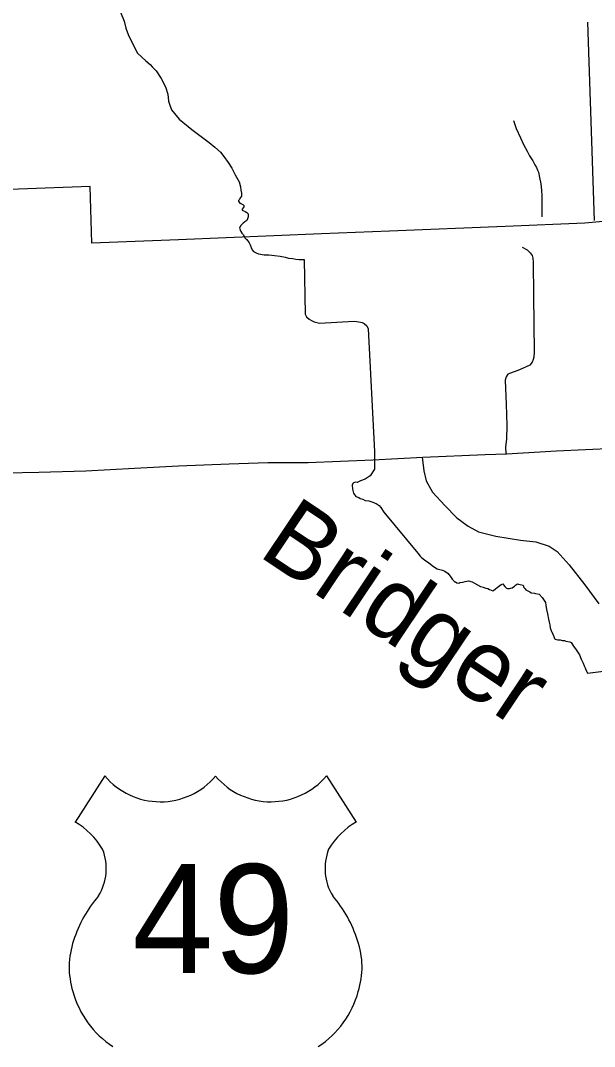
# Model space of a CAD drawing. Extents: x 309348 to 309445, y 336383 to 336484.
# Drawn here: x 309352.808 to 309353.475, y 336402.009 to 336403.201 of the extents above; entities that cross this region are included whole.
import ezdxf

# ---------------------------------------------------------------- set-up
doc = ezdxf.new("R2010")
doc.units = 0
doc.layers.add('R_Annotation', color=7, linetype='Continuous')

msp = doc.modelspace()

# ---------------------------------------------------------------- linework, layer by layer
at = {"layer": 'R_Annotation'}
for p, q in [((309352.9062, 336402.3231), (309352.8716, 336402.2696)), ((309353.1637, 336402.3231), (309353.1983, 336402.2696))]:
    msp.add_line(p, q, dxfattribs=at)
for points in [[(309352.9245, 336403.2103), (309352.9288, 336403.2), (309352.9307, 336403.1919), (309352.9332, 336403.1844), (309352.9359, 336403.1785), (309352.9442, 336403.1628), (309352.9537, 336403.1539), (309352.9589, 336403.1495), (309352.9617, 336403.1466), (309352.9658, 336403.1424), (309352.9716, 336403.1334), (309352.9766, 336403.1238), (309352.9796, 336403.1151), (309352.9801, 336403.1071), (309352.9813, 336403.1035), (309352.9836, 336403.097), (309352.9928, 336403.0861), (309353.0072, 336403.0743), (309353.0276, 336403.0591), (309353.0341, 336403.0535), (309353.0405, 336403.0478), (309353.0447, 336403.0428), (309353.0496, 336403.0357), (309353.0537, 336403.0291), (309353.0578, 336403.0216), (309353.0622, 336403.0132), (309353.0638, 336403.0076), (309353.0644, 336403.0037), (309353.065, 336403.0001), (309353.0651, 336402.9975), (309353.0651, 336402.9969), (309353.0651, 336402.9967), (309353.0643, 336402.9954), (309353.0638, 336402.995), (309353.0625, 336402.9925), (309353.0615, 336402.9915), (309353.0615, 336402.9907), (309353.063, 336402.9887), (309353.0636, 336402.9884), (309353.0665, 336402.9871), (309353.0669, 336402.9865), (309353.068, 336402.9855), (309353.0682, 336402.9849), (309353.0678, 336402.9843), (309353.0669, 336402.9831), (309353.0657, 336402.9814), (309353.066, 336402.9804), (309353.0693, 336402.9788), (309353.0711, 336402.9778), (309353.0728, 336402.9761), (309353.0728, 336402.9753), (309353.0729, 336402.9727), (309353.072, 336402.9703), (309353.0711, 336402.9682), (309353.069, 336402.9669), (309353.0668, 336402.9654), (309353.0639, 336402.9623), (309353.0627, 336402.9596), (309353.0642, 336402.9555), (309353.0655, 336402.9537), (309353.0672, 336402.9518), (309353.0691, 336402.9483), (309353.071, 336402.9463), (309353.0714, 336402.9462), (309353.0738, 336402.9424), (309353.0753, 336402.9401), (309353.0764, 336402.9371), (309353.0775, 336402.9344), (309353.079, 336402.9322), (309353.0819, 336402.9307), (309353.0849, 336402.9295), (309353.0914, 336402.9285), (309353.0952, 336402.9285)], [(309353.467, 336403.1989), (309353.475, 336402.9684)], [(309352.8913, 336402.942), (309352.8893, 336403.0078), (309352.774, 336403.0035), (309352.6402, 336402.9986), (309352.5222, 336402.9942), (309352.2732, 336402.985), (309352.1041, 336402.9788), (309352.0967, 336403.179)], [(309353.381, 336403.0846), (309353.3841, 336403.0751), (309353.3891, 336403.0645), (309353.3929, 336403.0567), (309353.3969, 336403.049), (309353.3996, 336403.0437), (309353.4035, 336403.0377), (309353.4059, 336403.033), (309353.4077, 336403.0299), (309353.409, 336403.027), (309353.41, 336403.0246), (309353.4115, 336403.0184), (309353.4127, 336403.0109), (309353.4136, 336403.0037), (309353.414, 336402.9967), (309353.4141, 336402.9726)], [(309353.5454, 336402.9725), (309353.4638, 336402.9652), (309353.3715, 336402.9615), (309353.2371, 336402.956), (309353.1582, 336402.9528), (309352.9919, 336402.946), (309352.8913, 336402.942)], [(309353.391, 336402.9375), (309353.3969, 336402.9345), (309353.4004, 336402.931), (309353.4028, 336402.9277), (309353.4037, 336402.9247), (309353.4039, 336402.9201), (309353.4044, 336402.8812), (309353.405, 336402.8155), (309353.4048, 336402.8096), (309353.4041, 336402.8069), (309353.4028, 336402.8037), (309353.4002, 336402.8002), (309353.3882, 336402.7949), (309353.3747, 336402.7897), (309353.3727, 336402.7866), (309353.3716, 336402.7829), (309353.372, 336402.7733), (309353.3727, 336402.755), (309353.3734, 336402.7303), (309353.3729, 336402.7143), (309353.372, 336402.7054), (309353.3723, 336402.6973)], [(309353.0952, 336402.9285), (309353.0968, 336402.9284), (309353.1004, 336402.9283), (309353.1034, 336402.9278), (309353.1099, 336402.9271), (309353.1159, 336402.9257), (309353.1198, 336402.9247), (309353.1246, 336402.9241), (309353.128, 336402.9236), (309353.1319, 336402.923), (309353.1379, 336402.9232), (309353.1392, 336402.8595), (309353.1405, 336402.8565), (309353.1436, 336402.8537), (309353.1463, 336402.8522), (309353.1496, 336402.8505), (309353.1558, 336402.8492), (309353.1958, 336402.8516), (309353.2014, 336402.8507), (309353.2053, 336402.8498), (309353.2075, 336402.8487), (309353.2108, 336402.8462), (309353.2124, 336402.8427), (309353.2194, 336402.6999)], [(309353.1425, 336402.6873), (309353.2177, 336402.6905), (309353.2759, 336402.6936), (309353.348, 336402.6967), (309353.3729, 336402.6973), (309353.431, 336402.7007), (309353.5321, 336402.7054), (309353.5675, 336402.7076), (309353.6096, 336402.7092)], [(309353.2194, 336402.6999), (309353.2195, 336402.6797), (309353.2146, 336402.6717), (309353.2086, 336402.6678), (309353.2032, 336402.6658), (309353.2011, 336402.6649), (309353.1993, 336402.6642), (309353.1975, 336402.6643), (309353.1951, 336402.6636), (309353.1944, 336402.663), (309353.1937, 336402.6609), (309353.1942, 336402.6564), (309353.1948, 336402.653), (309353.1951, 336402.6516), (309353.198, 336402.6479), (309353.2013, 336402.6464), (309353.2031, 336402.6453), (309353.206, 336402.6446), (309353.2088, 336402.6431), (309353.213, 336402.6429), (309353.2165, 336402.6417), (309353.2216, 336402.6395), (309353.2251, 336402.6374), (309353.2268, 336402.6349), (309353.2306, 336402.6296), (309353.2699, 336402.5821), (309353.2728, 336402.5784), (309353.2743, 336402.5769), (309353.2776, 336402.574), (309353.2828, 336402.5708), (309353.288, 336402.5664), (309353.2923, 336402.5636), (309353.2986, 336402.5621), (309353.3006, 336402.5614), (309353.3037, 336402.5595), (309353.3053, 336402.5584), (309353.3071, 336402.5556), (309353.3085, 336402.5537), (309353.31, 336402.5517), (309353.3119, 336402.5496), (309353.3123, 336402.549), (309353.3129, 336402.5488), (309353.3136, 336402.5485), (309353.3152, 336402.5473), (309353.3174, 336402.5472), (309353.3188, 336402.5477), (309353.3192, 336402.5477), (309353.3222, 336402.5484), (309353.3251, 336402.549), (309353.3287, 336402.5497), (309353.3332, 336402.5485), (309353.3358, 336402.547), (309353.3428, 336402.5433), (309353.3458, 336402.5426), (309353.3489, 336402.5412), (309353.3513, 336402.5407), (309353.3534, 336402.5396), (309353.3572, 336402.5383), (309353.358, 336402.5386), (309353.3601, 336402.5405), (309353.3623, 336402.5422), (309353.3654, 336402.5445), (309353.3667, 336402.5456), (309353.3687, 336402.5463), (309353.3693, 336402.5453), (309353.3712, 336402.5432), (309353.3731, 336402.5412), (309353.3743, 336402.5407), (309353.3763, 336402.541), (309353.3777, 336402.5414), (309353.3797, 336402.5417), (309353.3822, 336402.5434), (309353.3834, 336402.5447), (309353.3859, 336402.5464), (309353.3869, 336402.546), (309353.3889, 336402.5455), (309353.3922, 336402.5447), (309353.3933, 336402.5419), (309353.3946, 336402.5404), (309353.3954, 336402.5394), (309353.4001, 336402.537), (309353.4018, 336402.536), (309353.4056, 336402.5354), (309353.4066, 336402.5351), (309353.4108, 336402.5342), (309353.4144, 336402.5306), (309353.4181, 336402.5245), (309353.4188, 336402.5217), (309353.4196, 336402.5165), (309353.4206, 336402.5114), (309353.4219, 336402.5054), (309353.4226, 336402.5016), (309353.4234, 336402.4986), (309353.4239, 336402.4952), (309353.4251, 336402.4909), (309353.4255, 336402.4905), (309353.4278, 336402.4852), (309353.4289, 336402.4826), (309353.4297, 336402.4822), (309353.4327, 336402.4814), (309353.4353, 336402.4813)], [(309352.7526, 336402.6743), (309352.8297, 336402.676), (309352.8843, 336402.6775), (309352.9406, 336402.6807), (309352.9917, 336402.6833), (309353.0509, 336402.6856), (309353.0957, 336402.6873), (309353.1425, 336402.6873)], [(309353.275, 336402.6935), (309353.2771, 336402.6777), (309353.2796, 336402.666), (309353.2871, 336402.6527), (309353.3013, 336402.6373), (309353.3154, 336402.6231), (309353.3284, 336402.6131), (309353.3404, 336402.6068), (309353.3604, 336402.6018), (309353.3892, 336402.5972), (309353.4071, 336402.5952), (309353.4225, 336402.5902), (309353.4317, 336402.5839), (309353.4458, 336402.5685), (309353.4638, 336402.5452), (309353.4804, 336402.5231)], [(309353.4353, 336402.4813), (309353.4378, 336402.4806), (309353.4402, 336402.4803), (309353.442, 336402.4796), (309353.4464, 336402.4789), (309353.4481, 336402.478), (309353.4509, 336402.4737), (309353.4538, 336402.4698), (309353.4577, 336402.4638), (309353.4597, 336402.4588), (309353.4621, 336402.4543), (309353.4633, 336402.451), (309353.4645, 336402.4488), (309353.4648, 336402.4476), (309353.4661, 336402.4449), (309353.4663, 336402.4445), (309353.467, 336402.4427), (309353.5192, 336402.4492)]]:
    msp.add_lwpolyline(points, dxfattribs=at)
for centre, radius, start, end in [((309352.9707, 336402.3774), 0.0843, 220.075, 319.6701), ((309353.0992, 336402.3774), 0.0843, 220.3299, 319.925), ((309352.8264, 336402.1919), 0.09, 30.7809, 59.9883), ((309353.2436, 336402.1919), 0.09, 120.0117, 149.2191), ((309352.8462, 336402.2156), 0.0617, 328.8105, 21.2108), ((309353.2238, 336402.2156), 0.0617, 158.7892, 211.1895), ((309353.0074, 336402.0892), 0.1439, 138.9565, 162.6913), ((309353.0625, 336402.0892), 0.1439, 17.3087, 41.0435), ((309352.9599, 336402.101), 0.0951, 160.9576, 197.3819), ((309353.11, 336402.101), 0.0951, 342.6181, 19.0424), ((309352.9754, 336402.1012), 0.11, 195.1074, 237.1312), ((309353.0945, 336402.1012), 0.11, 302.8688, 344.8926)]:
    msp.add_arc(centre, radius, start, end, dxfattribs=at)

# ---------------------------------------------------------------- texts
msp.add_text('Bridger', height=0.08451, rotation=326.1624, dxfattribs=at).set_placement((309353.0827, 336402.5801))
msp.add_text('49', height=0.12664, dxfattribs=at).set_placement((309352.9381, 336402.094))

doc.saveas('drawing.dxf')
